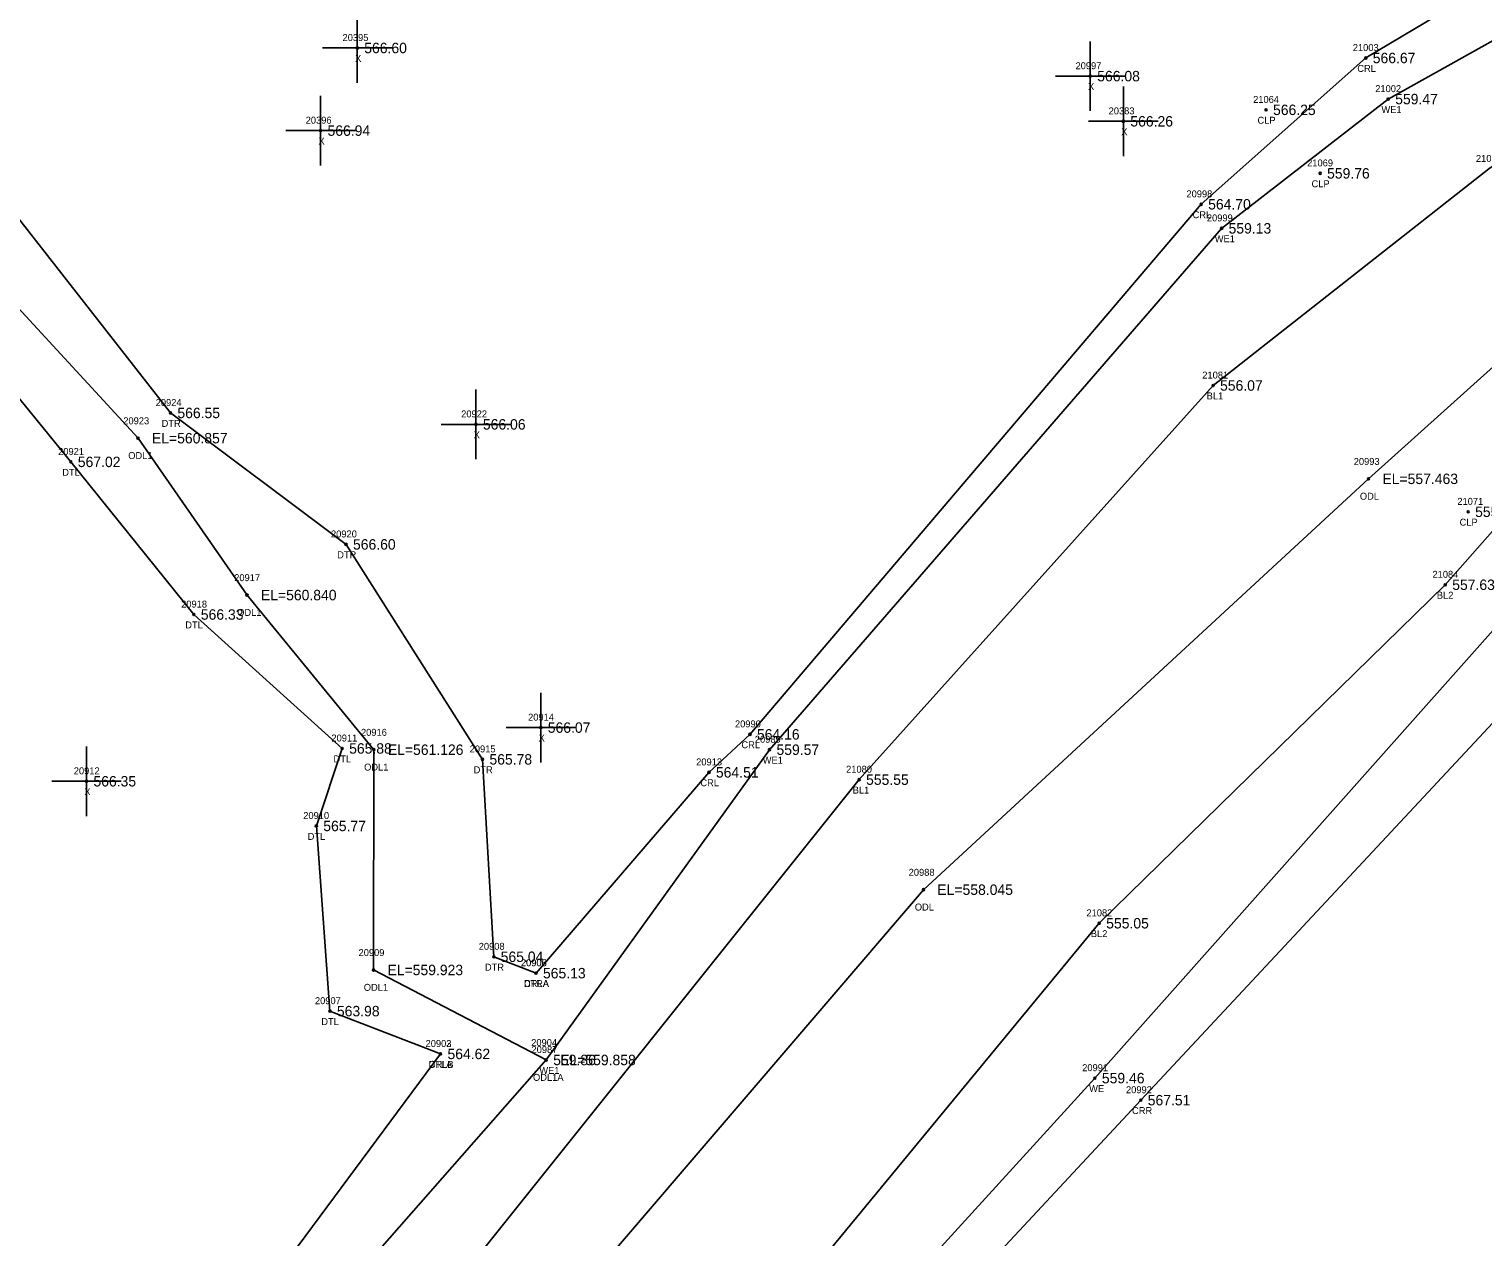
# Model space of a CAD drawing. Extents: x 1695443 to 1696344, y 1087542 to 1090645.
# Drawn here: x 1695668.5 to 1695877.6, y 1088941.8 to 1089115.6 of the extents above; entities that cross this region are included whole.
import ezdxf

# ---------------------------------------------------------------- set-up
doc = ezdxf.new("R2010")
doc.units = 0
for name, color, linetype in [('RD_DTM_BkLn1', 7, 'Continuous'), ('RD_DTM_BkLn_txCode', 7, 'Continuous'), ('RD_EX_H2O', 7, 'Continuous'), ('RD_EX_H2O_txCode', 7, 'Continuous'), ('RD_EX_Misc', 7, 'Continuous'), ('RD_EX_Misc_txCode', 7, 'Continuous'), ('RD_EX_TX_H2O_ELEV', 7, 'Continuous'), ('RD_EX_TX_Misc_ELEV', 7, 'Continuous'), ('RD_HC_Survey_ELEV', 7, 'Continuous'), ('RD_HC_Survey_txCode', 7, 'Continuous'), ('RD_SMD_Locator', 7, 'Continuous')]:
    doc.layers.add(name, color=color, linetype=linetype)

msp = doc.modelspace()

# ---------------------------------------------------------------- linework, layer by layer
at = {"layer": 'RD_DTM_BkLn1'}
for points in [[(1695477.93, 1088750.04), (1695615.7, 1088831.98), (1695678.81, 1088884.02), (1695727.39, 1088931.9), (1695787.9, 1089007.61), (1695838.8, 1089064.32), (1695878.44, 1089095.49), (1695937, 1089135.88), (1696036.12, 1089170.43), (1696157.88, 1089137.18), (1696204, 1089102.76), (1696222.69, 1089094.08), (1696233.22, 1089076.04), (1696249.95, 1089031.73), (1696253.49, 1088951.92)], [(1695519.05, 1088717.19), (1695621.07, 1088784.34), (1695706.03, 1088842.06), (1695754.64, 1088904.72), (1695822.43, 1088986.95), (1695872.19, 1089035.65), (1695897.24, 1089064.09), (1695953.83, 1089097.9), (1696039.66, 1089119.12), (1696131.31, 1089103.56), (1696189.39, 1089073.13), (1696217.04, 1089023.97), (1696212.37, 1088964.66)]]:
    msp.add_lwpolyline(points, dxfattribs=at)
at = {"layer": 'RD_EX_H2O'}
for points in [[(1695741.44, 1088979.77), (1695735.36, 1088982.13), (1695733.74, 1089010.53), (1695714.12, 1089041.46), (1695688.87, 1089060.37), (1695655.87, 1089102.57), (1695608.91, 1089121.01), (1695600.2, 1089162.09), (1695581.57, 1089225.22), (1695514.41, 1089303.03), (1695500.66, 1089306.61), (1695490.41, 1089302.07), (1695489.34, 1089311.94), (1695498.55, 1089320.55), (1695495.21, 1089339.52)], [(1695727.71, 1088968.15), (1695711.81, 1088974.31), (1695709.85, 1089000.95), (1695713.57, 1089012.1), (1695692.24, 1089031.37), (1695674.55, 1089053.33), (1695643.83, 1089091.02), (1695600.78, 1089108.48), (1695586.08, 1089153.06), (1695562.04, 1089227.51), (1695501.97, 1089294.68), (1695480.62, 1089297.16), (1695479.18, 1089314.76), (1695479.78, 1089327.68), (1695474.54, 1089335.41)], [(1695742.91, 1088967.28), (1695718.08, 1088980.23), (1695718.13, 1089011.92), (1695699.88, 1089034.17), (1695684.21, 1089056.74), (1695648.51, 1089095.47), (1695602.44, 1089110.75), (1695589.22, 1089153.92), (1695564.5, 1089229.98), (1695504.85, 1089296.49), (1695485.1, 1089301.93), (1695482.27, 1089302.79), (1695487.67, 1089314.21), (1695485.89, 1089334.31)], [(1695741.44, 1088979.77), (1695766.31, 1089008.66), (1695772.21, 1089014.13), (1695837.09, 1089090.39), (1695860.76, 1089111.44), (1695929.31, 1089152.28), (1696035.3, 1089183.03), (1696164.17, 1089149.21), (1696221.7, 1089111.38), (1696248.95, 1089080.06), (1696273.19, 1089047.83), (1696283.59, 1089011.28), (1696295.68, 1088944.39)], [(1695466.3, 1088756.42), (1695582.06, 1088826.6), (1695651.04, 1088873.87), (1695702.34, 1088921.12), (1695742.91, 1088967.28), (1695775.02, 1089011.92), (1695840.03, 1089086.93), (1695863.99, 1089105.53), (1695935.01, 1089145.27), (1696036.06, 1089178.39), (1696162.35, 1089145.09), (1696220.48, 1089108.56), (1696243.56, 1089079.86), (1696260.75, 1089035.89), (1696273.81, 1089006.71), (1696286.66, 1088942.65)], [(1695498.69, 1088725.6), (1695608.54, 1088797.54), (1695668.72, 1088841.78), (1695723.76, 1088906.07), (1695797.15, 1088991.78), (1695861.15, 1089050.89), (1695886.72, 1089073.86), (1695948.49, 1089109.39), (1696039, 1089143.17), (1696151.62, 1089114.84), (1696213.01, 1089073.69), (1696220.87, 1089032.47), (1696230.14, 1088992.72), (1696246.9, 1088917.69)], [(1695518.5, 1088708.22), (1695626.45, 1088775.86), (1695695.79, 1088824.57), (1695753.51, 1088889.68), (1695821.81, 1088964.67), (1695880.24, 1089030.4), (1695903.5, 1089050.75), (1695958.92, 1089087.13), (1696042.79, 1089112.69), (1696142.64, 1089092.08), (1696193.08, 1089060.79), (1696207.36, 1089030.79), (1696205.38, 1088967.18), (1696218.5, 1088901.4)], [(1695520.92, 1088704.05), (1695627.53, 1088770.84), (1695697.51, 1088817.15), (1695757.08, 1088884.85), (1695828.4, 1088961.5), (1695887.69, 1089025.09), (1695910.13, 1089043.49), (1695963.83, 1089083.42), (1696041.69, 1089105.91), (1696137.07, 1089082.48), (1696174.24, 1089034.61), (1696185.76, 1089011.54), (1696200.45, 1088973.14), (1696214.06, 1088899.28)], [(1695480.35, 1088771.26), (1695573.72, 1088826.84), (1695643.37, 1088885.49), (1695699.12, 1088929.62), (1695727.71, 1088968.15)]]:
    msp.add_lwpolyline(points, dxfattribs=at)
at = {"layer": 'RD_EX_Misc'}
for p, q in [((1695715.74, 1089107.88), (1695715.74, 1089117.88)), ((1695710.74, 1089112.88), (1695720.74, 1089112.88)), ((1695821.14, 1089103.83), (1695821.14, 1089113.83)), ((1695816.14, 1089108.83), (1695826.14, 1089108.83)), ((1695710.46, 1089095.99), (1695710.46, 1089105.99)), ((1695825.9, 1089097.33), (1695825.9, 1089107.33)), ((1695820.9, 1089102.33), (1695830.9, 1089102.33)), ((1695705.46, 1089100.99), (1695715.46, 1089100.99)), ((1695732.8, 1089053.73), (1695732.8, 1089063.73)), ((1695727.8, 1089058.73), (1695737.8, 1089058.73)), ((1695742.13, 1089010.1), (1695742.13, 1089020.1)), ((1695737.13, 1089015.1), (1695747.13, 1089015.1)), ((1695676.8, 1089002.38), (1695676.8, 1089012.38)), ((1695671.8, 1089007.38), (1695681.8, 1089007.38))]:
    msp.add_line(p, q, dxfattribs=at)
at = {"layer": 'RD_SMD_Locator'}
for centre in [(1695715.74, 1089112.88), (1695860.76, 1089111.44), (1695821.14, 1089108.83), (1695846.42, 1089103.98), (1695863.99, 1089105.53), (1695825.9, 1089102.33), (1695710.46, 1089100.99), (1695854.19, 1089094.84), (1695837.09, 1089090.39), (1695840.03, 1089086.93), (1695838.8, 1089064.32), (1695688.87, 1089060.37), (1695732.8, 1089058.73), (1695684.21, 1089056.74), (1695674.55, 1089053.33), (1695861.15, 1089050.89), (1695875.48, 1089046.15), (1695714.12, 1089041.46), (1695872.19, 1089035.65), (1695699.88, 1089034.17), (1695692.24, 1089031.37), (1695742.13, 1089015.1), (1695772.21, 1089014.13), (1695713.57, 1089012.1), (1695718.13, 1089011.92), (1695775.02, 1089011.92), (1695733.74, 1089010.53), (1695766.31, 1089008.66), (1695787.9, 1089007.61), (1695676.8, 1089007.38), (1695709.85, 1089000.95), (1695797.15, 1088991.78), (1695822.43, 1088986.95), (1695735.36, 1088982.13), (1695718.08, 1088980.23), (1695741.44, 1088979.77), (1695741.44, 1088979.77), (1695711.81, 1088974.31), (1695727.71, 1088968.15), (1695727.71, 1088968.15), (1695742.91, 1088967.28), (1695742.91, 1088967.28), (1695821.81, 1088964.67), (1695828.4, 1088961.5)]:
    msp.add_circle(centre, 0.15, dxfattribs=at)

# ---------------------------------------------------------------- texts
at = {"layer": 'RD_DTM_BkLn_txCode'}
for s, p in [('21083', (1695876.6, 1089096.49)), ('21081', (1695837.25, 1089065.32)), ('BL1', (1695837.88, 1089062.32)), ('21084', (1695870.35, 1089036.65)), ('BL2', (1695870.98, 1089033.65)), ('21080', (1695786.03, 1089008.61)), ('BL1', (1695786.98, 1089005.61)), ('21082', (1695820.59, 1088987.95)), ('BL2', (1695821.22, 1088984.95))]:
    msp.add_text(s, height=1, dxfattribs=at).set_placement(p)
at = {"layer": 'RD_EX_H2O_txCode'}
for s, p in [('21003', (1695858.89, 1089112.44)), ('CRL', (1695859.54, 1089109.44)), ('21002', (1695862.12, 1089106.53)), ('WE1', (1695863.01, 1089103.53)), ('20998', (1695834.97, 1089091.39)), ('CRL', (1695835.86, 1089088.39)), ('20999', (1695837.91, 1089087.93)), ('WE1', (1695839.04, 1089084.93)), ('20924', (1695686.75, 1089061.37)), ('20923', (1695682.09, 1089058.74)), ('DTR', (1695687.6, 1089058.37)), ('20921', (1695672.72, 1089054.33)), ('ODL1', (1695682.8, 1089053.74)), ('20993', (1695859.03, 1089052.89)), ('DTL', (1695673.31, 1089051.33)), ('ODL', (1695859.91, 1089047.89)), ('20920', (1695711.96, 1089042.46)), ('DTR', (1695712.85, 1089039.46)), ('20917', (1695698.04, 1089036.17)), ('20918', (1695690.41, 1089032.37)), ('ODL1', (1695698.47, 1089031.17)), ('DTL', (1695691, 1089029.37)), ('20990', (1695770.05, 1089015.13)), ('20911', (1695712.02, 1089013.1)), ('20916', (1695716.27, 1089013.92)), ('20989', (1695772.91, 1089012.92)), ('20915', (1695731.9, 1089011.53)), ('CRL', (1695770.98, 1089012.13)), ('DTL', (1695712.32, 1089010.1)), ('ODL1', (1695716.72, 1089008.92)), ('20913', (1695764.47, 1089009.66)), ('WE1', (1695774.04, 1089009.92)), ('DTR', (1695732.47, 1089008.53)), ('CRL', (1695765.08, 1089006.66)), ('20910', (1695707.97, 1089001.95)), ('DTL', (1695708.6, 1088998.95)), ('20988', (1695795.03, 1088993.78)), ('ODL', (1695795.91, 1088988.78)), ('20909', (1695715.92, 1088982.23)), ('20908', (1695733.2, 1088983.13)), ('DTR', (1695734.09, 1088980.13)), ('20906', (1695739.26, 1088980.77)), ('20905', (1695739.28, 1088980.77)), ('CRLA', (1695739.72, 1088977.77)), ('DTRA', (1695739.68, 1088977.77)), ('20907', (1695709.65, 1088975.31)), ('ODL1', (1695716.67, 1088977.23)), ('DTL', (1695710.56, 1088972.31)), ('20902', (1695725.56, 1088969.15)), ('20903', (1695725.56, 1088969.15)), ('20904', (1695740.75, 1088969.28)), ('20987', (1695740.79, 1088968.28)), ('CRLB', (1695726.01, 1088966.15)), ('DTLA', (1695725.98, 1088966.15)), ('WE1', (1695741.92, 1088965.28)), ('20991', (1695819.98, 1088965.67)), ('ODL1A', (1695741.01, 1088964.28)), ('WE', (1695820.98, 1088962.67)), ('20992', (1695826.28, 1088962.5)), ('CRR', (1695827.15, 1088959.5))]:
    msp.add_text(s, height=1, dxfattribs=at).set_placement(p)
at = {"layer": 'RD_EX_Misc_txCode'}
for s, p in [('20395', (1695713.62, 1089113.88)), ('X', (1695715.42, 1089110.88)), ('20997', (1695819.02, 1089109.83)), ('X', (1695820.82, 1089106.83)), ('20383', (1695823.78, 1089103.33)), ('20396', (1695708.32, 1089101.99)), ('X', (1695710.15, 1089098.99)), ('X', (1695825.59, 1089100.33)), ('20922', (1695730.68, 1089059.73)), ('X', (1695732.48, 1089056.73)), ('20914', (1695740.3, 1089016.1)), ('X', (1695741.81, 1089013.1)), ('20912', (1695674.97, 1089008.38)), ('X', (1695676.49, 1089005.38))]:
    msp.add_text(s, height=1, dxfattribs=at).set_placement(p)
at = {"layer": 'RD_EX_TX_H2O_ELEV'}
for s, p in [('566.67', (1695861.76, 1089110.69)), ('559.47', (1695864.99, 1089104.78)), ('564.70', (1695838.09, 1089089.64)), ('559.13', (1695841.03, 1089086.18)), ('566.55', (1695689.87, 1089059.62)), ('EL=560.857', (1695686.21, 1089055.99)), ('567.02', (1695675.55, 1089052.58)), ('EL=557.463', (1695863.15, 1089050.14)), ('566.60', (1695715.12, 1089040.71)), ('EL=560.840', (1695701.88, 1089033.42)), ('566.33', (1695693.24, 1089030.62)), ('564.16', (1695773.21, 1089013.38)), ('565.88', (1695714.57, 1089011.35)), ('EL=561.126', (1695720.13, 1089011.17)), ('559.57', (1695776.02, 1089011.17)), ('565.78', (1695734.74, 1089009.78)), ('564.51', (1695767.31, 1089007.91)), ('565.77', (1695710.85, 1089000.2)), ('EL=558.045', (1695799.15, 1088991.03)), ('565.04', (1695736.36, 1088981.38)), ('EL=559.923', (1695720.08, 1088979.48)), ('565.13', (1695742.44, 1088979.02)), ('565.13', (1695742.44, 1088979.02)), ('563.98', (1695712.81, 1088973.56)), ('564.62', (1695728.71, 1088967.4)), ('564.62', (1695728.71, 1088967.4)), ('559.86', (1695743.91, 1088966.53)), ('EL=559.858', (1695744.91, 1088966.53)), ('559.46', (1695822.81, 1088963.92)), ('567.51', (1695829.4, 1088960.75))]:
    msp.add_text(s, height=1.5, dxfattribs=at).set_placement(p)
at = {"layer": 'RD_EX_TX_Misc_ELEV'}
for s, p in [('566.60', (1695716.74, 1089112.13)), ('566.08', (1695822.14, 1089108.08)), ('566.94', (1695711.46, 1089100.24)), ('566.26', (1695826.9, 1089101.58)), ('556.07', (1695839.8, 1089063.57)), ('566.06', (1695733.8, 1089057.98)), ('557.63', (1695873.19, 1089034.9)), ('566.07', (1695743.13, 1089014.35)), ('566.35', (1695677.8, 1089006.63)), ('555.55', (1695788.9, 1089006.86)), ('555.05', (1695823.43, 1088986.2))]:
    msp.add_text(s, height=1.5, dxfattribs=at).set_placement(p)
at = {"layer": 'RD_HC_Survey_ELEV'}
for s, p in [('566.25', (1695847.42, 1089103.23)), ('559.76', (1695855.19, 1089094.09)), ('555.61', (1695876.48, 1089045.4))]:
    msp.add_text(s, height=1.5, dxfattribs=at).set_placement(p)
at = {"layer": 'RD_HC_Survey_txCode'}
for s, p in [('21064', (1695844.56, 1089104.98)), ('CLP', (1695845.19, 1089101.98)), ('21069', (1695852.33, 1089095.84)), ('CLP', (1695852.96, 1089092.84)), ('21071', (1695873.93, 1089047.15)), ('CLP', (1695874.25, 1089044.15))]:
    msp.add_text(s, height=1, dxfattribs=at).set_placement(p)

doc.saveas('drawing.dxf')
